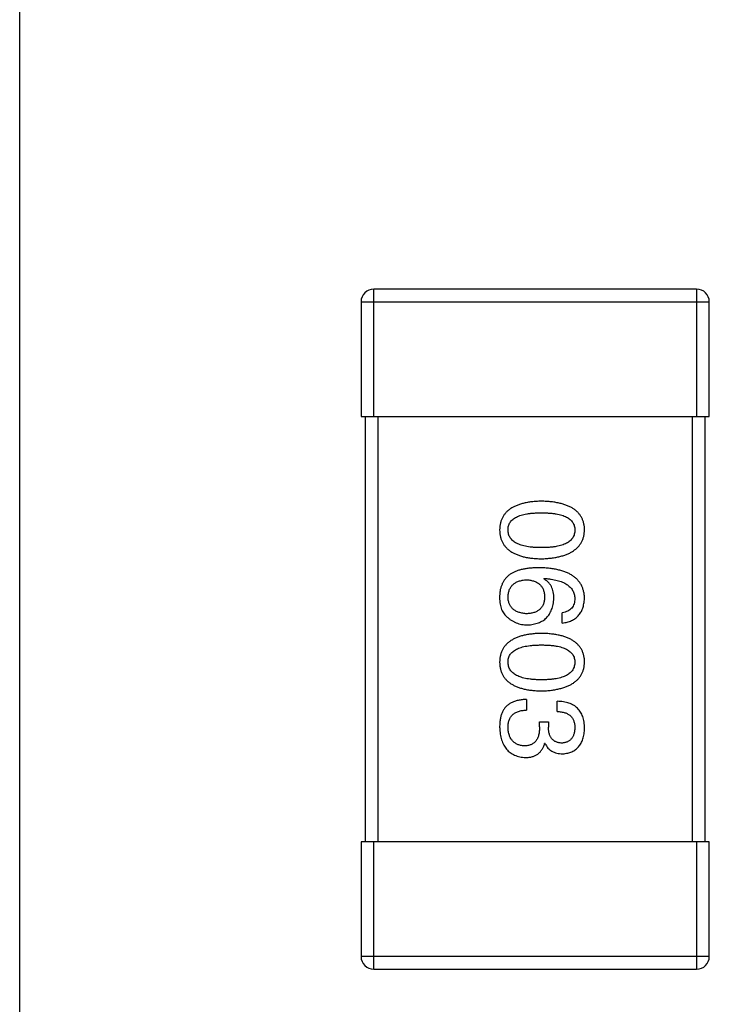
# Model space of a CAD drawing. Header units: millimetres. Extents: x 42 to 554, y 166 to 335.
# Tile 347 of 410: x 503.17 to 504.8, y 249.76 to 252.08. Entities that reach past the tile are written whole.
import ezdxf

# ---------------------------------------------------------------- set-up
doc = ezdxf.new("R2010")
doc.units = ezdxf.units.MM
doc.header["$LTSCALE"] = 30.734
doc.layers.get('0').update_dxf_attribs({"linetype": 'CONTINUOUS'})

msp = doc.modelspace()

# ---------------------------------------------------------------- linework, layer by layer
at = {"linetype": 'Continuous'}
for p, q in [((503.1728, 253.6389), (503.1728, 247.1389)), ((504.7667, 251.4413), (504.0067, 251.4413)), ((504.0067, 251.1413), (504.0067, 251.4413)), ((504.7667, 251.4413), (504.7667, 251.1413)), ((503.9767, 251.4113), (504.7967, 251.4113)), ((503.9767, 251.4113), (503.9767, 251.1413)), ((504.7967, 251.1413), (504.7967, 251.4113)), ((503.9767, 251.1413), (504.7967, 251.1413)), ((503.9867, 251.1413), (503.9867, 250.1413)), ((504.0167, 250.1413), (504.0167, 251.1413)), ((504.7567, 251.1413), (504.7567, 250.1413)), ((504.7867, 250.1413), (504.7867, 251.1413)), ((504.4068, 250.7596), (504.4079, 250.7607)), ((504.4505, 250.6558), (504.4505, 250.6798)), ((504.3664, 250.476), (504.3664, 250.4509)), ((504.4385, 250.4476), (504.4385, 250.4717)), ((504.397, 250.4236), (504.4177, 250.4236)), ((504.397, 250.4116), (504.397, 250.4236)), ((504.4177, 250.4236), (504.4177, 250.4105)), ((504.4101, 250.3722), (504.409, 250.3722)), ((504.7967, 250.1413), (503.9767, 250.1413)), ((503.9767, 250.1413), (503.9767, 249.8713)), ((504.0067, 249.8413), (504.0067, 250.1413)), ((504.7667, 250.1413), (504.7667, 249.8413)), ((504.7967, 249.8713), (504.7967, 250.1413)), ((504.7967, 249.8713), (503.9767, 249.8713)), ((504.0067, 249.8413), (504.7667, 249.8413))]:
    msp.add_line(p, q, dxfattribs=at)
for centre, start, end in [((504.0067, 251.4113), 90, 180), ((504.7667, 251.4113), 0, 90), ((504.0067, 249.8713), 180, 270), ((504.7667, 249.8713), 270, 0)]:
    msp.add_arc(centre, 0.03, start, end, dxfattribs=at)
for points, knots in [([(504.4013, 250.9423), (504.3974, 250.9422), (504.3898, 250.9419), (504.3787, 250.9409), (504.3684, 250.9395), (504.3589, 250.9374), (504.3501, 250.9349), (504.342, 250.9319), (504.3347, 250.9285), (504.3281, 250.9245), (504.3223, 250.92), (504.3172, 250.915), (504.3129, 250.9095), (504.3094, 250.9034), (504.3066, 250.8969), (504.3046, 250.8899), (504.3033, 250.8824), (504.3031, 250.8772), (504.303, 250.8746)], [0, 0, 0, 0, 0.087693, 0.170223, 0.247496, 0.319826, 0.387768, 0.451403, 0.511459, 0.568358, 0.622671, 0.675251, 0.726739, 0.778422, 0.830759, 0.884394, 0.940865, 1, 1, 1, 1]), ([(504.503, 250.8746), (504.5029, 250.8772), (504.5026, 250.8824), (504.5013, 250.8899), (504.4992, 250.8969), (504.4964, 250.9035), (504.4927, 250.9095), (504.4882, 250.915), (504.483, 250.92), (504.477, 250.9245), (504.4702, 250.9285), (504.4626, 250.9319), (504.4543, 250.935), (504.4452, 250.9374), (504.4353, 250.9395), (504.4247, 250.9409), (504.4133, 250.9419), (504.4054, 250.9422), (504.4013, 250.9423)], [0, 0, 0, 0, 0.057911, 0.113262, 0.165956, 0.217443, 0.268511, 0.319665, 0.372, 0.426129, 0.483365, 0.543779, 0.607756, 0.676562, 0.749704, 0.827713, 0.911177, 1, 1, 1, 1]), ([(504.3227, 250.8746), (504.3227, 250.8762), (504.3228, 250.8794), (504.3238, 250.884), (504.3253, 250.8884), (504.3275, 250.8923), (504.3303, 250.896), (504.3337, 250.8994), (504.3377, 250.9024), (504.3424, 250.905), (504.3477, 250.9074), (504.3535, 250.9095), (504.36, 250.9111), (504.3671, 250.9126), (504.3748, 250.9137), (504.3831, 250.9144), (504.392, 250.9149), (504.3982, 250.915), (504.4013, 250.915)], [0, 0, 0, 0, 0.049766, 0.097012, 0.143225, 0.188786, 0.235079, 0.282962, 0.333687, 0.387747, 0.445963, 0.508657, 0.576545, 0.649868, 0.72822, 0.812712, 0.903543, 1, 1, 1, 1]), ([(504.4013, 250.915), (504.4045, 250.915), (504.4107, 250.9149), (504.4196, 250.9144), (504.4279, 250.9137), (504.4356, 250.9126), (504.4427, 250.9111), (504.4492, 250.9095), (504.455, 250.9074), (504.4603, 250.905), (504.4649, 250.9024), (504.469, 250.8994), (504.4724, 250.896), (504.4752, 250.8924), (504.4774, 250.8884), (504.4789, 250.8841), (504.4798, 250.8794), (504.48, 250.8762), (504.48, 250.8746)], [0, 0, 0, 0, 0.096452, 0.187278, 0.271765, 0.350519, 0.423437, 0.491321, 0.554011, 0.612224, 0.666281, 0.717003, 0.764884, 0.811423, 0.856783, 0.902993, 0.950236, 1, 1, 1, 1]), ([(504.303, 250.8746), (504.3031, 250.8719), (504.3033, 250.8668), (504.3046, 250.8592), (504.3066, 250.8522), (504.3094, 250.8457), (504.3129, 250.8397), (504.3172, 250.8342), (504.3223, 250.8292), (504.3281, 250.8247), (504.3347, 250.8207), (504.342, 250.8172), (504.3501, 250.8142), (504.3589, 250.8117), (504.3684, 250.8097), (504.3787, 250.8082), (504.3898, 250.8072), (504.3974, 250.807), (504.4013, 250.8068)], [0, 0, 0, 0, 0.059134, 0.115603, 0.169236, 0.221572, 0.273254, 0.32474, 0.377319, 0.431815, 0.488555, 0.548609, 0.612242, 0.680182, 0.75251, 0.829782, 0.91231, 1, 1, 1, 1]), ([(504.4013, 250.8331), (504.3982, 250.8331), (504.3921, 250.8331), (504.3833, 250.8336), (504.3751, 250.8344), (504.3675, 250.8355), (504.3605, 250.837), (504.354, 250.8388), (504.3482, 250.8408), (504.3429, 250.8433), (504.3383, 250.8461), (504.3342, 250.8492), (504.3307, 250.8526), (504.3279, 250.8563), (504.3257, 250.8604), (504.324, 250.8649), (504.323, 250.8696), (504.3228, 250.8729), (504.3227, 250.8746)], [0, 0, 0, 0, 0.094834, 0.184067, 0.267029, 0.344713, 0.417334, 0.484367, 0.546941, 0.604717, 0.65953, 0.710539, 0.759381, 0.806382, 0.853027, 0.900623, 0.949121, 1, 1, 1, 1]), ([(504.4013, 250.8068), (504.4054, 250.807), (504.4132, 250.8073), (504.4245, 250.8085), (504.435, 250.8101), (504.4448, 250.8121), (504.4539, 250.8147), (504.4621, 250.8177), (504.4697, 250.8212), (504.4765, 250.8252), (504.4825, 250.8297), (504.4878, 250.8347), (504.4922, 250.8402), (504.496, 250.8461), (504.4989, 250.8526), (504.5011, 250.8595), (504.5025, 250.8669), (504.5028, 250.872), (504.503, 250.8746)], [0, 0, 0, 0, 0.088475, 0.171606, 0.249595, 0.322626, 0.391327, 0.455765, 0.516374, 0.573675, 0.628522, 0.681161, 0.732559, 0.783563, 0.83504, 0.887639, 0.942585, 1, 1, 1, 1]), ([(504.48, 250.8746), (504.48, 250.8729), (504.4798, 250.8696), (504.4789, 250.8649), (504.4774, 250.8604), (504.4752, 250.8563), (504.4724, 250.8526), (504.469, 250.8491), (504.4649, 250.8461), (504.4603, 250.8433), (504.455, 250.8409), (504.4492, 250.8387), (504.4427, 250.837), (504.4356, 250.8355), (504.4279, 250.8344), (504.4196, 250.8336), (504.4107, 250.8331), (504.4045, 250.8331), (504.4013, 250.8331)], [0, 0, 0, 0, 0.050604, 0.098688, 0.145699, 0.191791, 0.238625, 0.286717, 0.337546, 0.391814, 0.449755, 0.512106, 0.579685, 0.652048, 0.730262, 0.814146, 0.904281, 1, 1, 1, 1]), ([(504.397, 250.7858), (504.3934, 250.7858), (504.3865, 250.7857), (504.3765, 250.785), (504.3671, 250.784), (504.3583, 250.7824), (504.3501, 250.7804), (504.3425, 250.778), (504.3356, 250.7751), (504.3313, 250.7727), (504.3292, 250.7716)], [0, 0, 0, 0, 0.151498, 0.29521, 0.430242, 0.557137, 0.677306, 0.790845, 0.898111, 1, 1, 1, 1]), ([(504.503, 250.7137), (504.5028, 250.7165), (504.5025, 250.722), (504.501, 250.73), (504.4987, 250.7375), (504.4957, 250.7445), (504.4918, 250.7509), (504.4871, 250.7568), (504.4817, 250.7621), (504.4753, 250.7668), (504.4683, 250.7711), (504.4604, 250.7748), (504.4518, 250.778), (504.4424, 250.7806), (504.4321, 250.7828), (504.4211, 250.7843), (504.4093, 250.7854), (504.4012, 250.7857), (504.397, 250.7858)], [0, 0, 0, 0, 0.058957, 0.115262, 0.16907, 0.221312, 0.273147, 0.324961, 0.377649, 0.432026, 0.488925, 0.549039, 0.612912, 0.680653, 0.753056, 0.830314, 0.912483, 1, 1, 1, 1]), ([(504.3292, 250.7716), (504.3272, 250.7701), (504.3232, 250.7672), (504.3181, 250.762), (504.3136, 250.7563), (504.31, 250.7501), (504.307, 250.7433), (504.3049, 250.7361), (504.3034, 250.7283), (504.3031, 250.723), (504.303, 250.7202)], [0, 0, 0, 0, 0.125033, 0.246266, 0.36603, 0.485265, 0.606781, 0.732144, 0.862551, 1, 1, 1, 1]), ([(504.3227, 250.7159), (504.3227, 250.7175), (504.3228, 250.7206), (504.3235, 250.7251), (504.3244, 250.7293), (504.3257, 250.7332), (504.3273, 250.7368), (504.3293, 250.7402), (504.3315, 250.7433), (504.3341, 250.7459), (504.337, 250.7485), (504.3403, 250.7506), (504.3438, 250.7525), (504.3477, 250.7541), (504.3519, 250.7553), (504.3564, 250.7563), (504.3613, 250.7571), (504.3646, 250.7573), (504.3664, 250.7574)], [0, 0, 0, 0, 0.070403, 0.137196, 0.200053, 0.260887, 0.31876, 0.37535, 0.430743, 0.485927, 0.541678, 0.598832, 0.657726, 0.719441, 0.783504, 0.851852, 0.923533, 1, 1, 1, 1]), ([(504.3664, 250.7574), (504.368, 250.7573), (504.3713, 250.7571), (504.3761, 250.7564), (504.3805, 250.7554), (504.3846, 250.7541), (504.3884, 250.7526), (504.3918, 250.7507), (504.395, 250.7487), (504.3978, 250.7462), (504.4004, 250.7436), (504.4025, 250.7406), (504.4045, 250.7374), (504.406, 250.7338), (504.4073, 250.73), (504.4082, 250.7259), (504.4088, 250.7215), (504.4089, 250.7185), (504.409, 250.717)], [0, 0, 0, 0, 0.076072, 0.148369, 0.216753, 0.281358, 0.342792, 0.401604, 0.458929, 0.514444, 0.569818, 0.625343, 0.681554, 0.739608, 0.800134, 0.863477, 0.929547, 1, 1, 1, 1]), ([(504.4309, 250.7137), (504.4308, 250.7163), (504.4307, 250.7214), (504.4295, 250.7287), (504.4276, 250.7354), (504.425, 250.7416), (504.4216, 250.7471), (504.4174, 250.752), (504.4125, 250.7562), (504.4087, 250.7584), (504.4068, 250.7596)], [0, 0, 0, 0, 0.144617, 0.279572, 0.40596, 0.526097, 0.64389, 0.760003, 0.877724, 1, 1, 1, 1]), ([(504.4079, 250.7607), (504.4107, 250.7605), (504.4162, 250.7601), (504.4242, 250.7591), (504.4316, 250.7578), (504.4385, 250.7562), (504.4449, 250.7543), (504.4508, 250.7521), (504.4561, 250.7497), (504.4609, 250.7469), (504.4651, 250.7437), (504.4689, 250.7404), (504.4721, 250.7367), (504.4747, 250.7326), (504.477, 250.7283), (504.4785, 250.7237), (504.4797, 250.7188), (504.4799, 250.7154), (504.48, 250.7137)], [0, 0, 0, 0, 0.089218, 0.173709, 0.252753, 0.326963, 0.397099, 0.462534, 0.524018, 0.582178, 0.637235, 0.689955, 0.741228, 0.791618, 0.841661, 0.892925, 0.945259, 1, 1, 1, 1]), ([(504.303, 250.7202), (504.3029, 250.7174), (504.3028, 250.712), (504.3035, 250.7042), (504.3046, 250.6971), (504.3064, 250.6905), (504.3087, 250.6847), (504.3117, 250.6795), (504.3151, 250.6748), (504.318, 250.6723), (504.3194, 250.6711)], [0, 0, 0, 0, 0.156782, 0.301945, 0.436395, 0.561474, 0.678489, 0.78853, 0.894967, 1, 1, 1, 1]), ([(504.3675, 250.6776), (504.3657, 250.6777), (504.3624, 250.6779), (504.3575, 250.6787), (504.353, 250.6796), (504.3487, 250.6807), (504.3448, 250.6822), (504.3412, 250.6839), (504.3379, 250.6859), (504.3349, 250.6882), (504.3323, 250.6907), (504.3299, 250.6935), (504.3279, 250.6966), (504.3262, 250.7), (504.3248, 250.7036), (504.3238, 250.7074), (504.323, 250.7116), (504.3228, 250.7144), (504.3227, 250.7159)], [0, 0, 0, 0, 0.078863, 0.153308, 0.223539, 0.289857, 0.35341, 0.413572, 0.471721, 0.528235, 0.584279, 0.638781, 0.69466, 0.751251, 0.809198, 0.869697, 0.933318, 1, 1, 1, 1]), ([(504.409, 250.717), (504.4089, 250.7155), (504.4088, 250.7125), (504.4082, 250.7083), (504.4073, 250.7043), (504.4061, 250.7006), (504.4045, 250.6972), (504.4027, 250.694), (504.4005, 250.6911), (504.3981, 250.6885), (504.3953, 250.6862), (504.3923, 250.6841), (504.3889, 250.6823), (504.3852, 250.6808), (504.3812, 250.6796), (504.3769, 250.6786), (504.3723, 250.678), (504.3691, 250.6777), (504.3675, 250.6776)], [0, 0, 0, 0, 0.069884, 0.136529, 0.199638, 0.259844, 0.317774, 0.374356, 0.430026, 0.485148, 0.5409, 0.597889, 0.657472, 0.718614, 0.783613, 0.85129, 0.923712, 1, 1, 1, 1]), ([(504.3686, 250.6514), (504.3709, 250.6515), (504.3755, 250.6517), (504.3821, 250.6527), (504.3883, 250.6542), (504.3941, 250.656), (504.3995, 250.6583), (504.4045, 250.6611), (504.4091, 250.6643), (504.4132, 250.668), (504.4168, 250.6722), (504.4202, 250.6767), (504.423, 250.6818), (504.4254, 250.6873), (504.4275, 250.6932), (504.429, 250.6997), (504.4302, 250.7065), (504.4306, 250.7112), (504.4309, 250.7137)], [0, 0, 0, 0, 0.071527, 0.139094, 0.20346, 0.264939, 0.323904, 0.381383, 0.437591, 0.493343, 0.549401, 0.606085, 0.664838, 0.725424, 0.788712, 0.855452, 0.925772, 1, 1, 1, 1]), ([(504.48, 250.7137), (504.48, 250.7114), (504.4798, 250.7071), (504.4784, 250.701), (504.4761, 250.6956), (504.4728, 250.6908), (504.4685, 250.6869), (504.4634, 250.6837), (504.4573, 250.6813), (504.4528, 250.6803), (504.4505, 250.6798)], [0, 0, 0, 0, 0.136586, 0.261496, 0.378089, 0.490612, 0.605522, 0.725767, 0.8561, 1, 1, 1, 1]), ([(504.4505, 250.6558), (504.4525, 250.656), (504.4564, 250.6565), (504.462, 250.6578), (504.4673, 250.6593), (504.4722, 250.6613), (504.4768, 250.6637), (504.481, 250.6664), (504.4848, 250.6695), (504.4883, 250.6729), (504.4914, 250.6768), (504.4942, 250.6809), (504.4966, 250.6855), (504.4986, 250.6904), (504.5002, 250.6957), (504.5015, 250.7014), (504.5025, 250.7074), (504.5028, 250.7116), (504.503, 250.7137)], [0, 0, 0, 0, 0.06947, 0.136096, 0.199592, 0.260665, 0.319672, 0.377156, 0.433415, 0.489984, 0.546535, 0.604276, 0.663499, 0.725182, 0.788953, 0.855683, 0.926216, 1, 1, 1, 1]), ([(504.3194, 250.6711), (504.3211, 250.6695), (504.3245, 250.6664), (504.3301, 250.6624), (504.336, 250.659), (504.342, 250.6562), (504.3483, 250.654), (504.3548, 250.6525), (504.3616, 250.6516), (504.3662, 250.6515), (504.3686, 250.6514)], [0, 0, 0, 0, 0.129393, 0.255335, 0.378531, 0.500878, 0.622934, 0.746191, 0.87096, 1, 1, 1, 1]), ([(504.4013, 250.6315), (504.3974, 250.6313), (504.3898, 250.6311), (504.3787, 250.63), (504.3684, 250.6286), (504.3589, 250.6266), (504.3501, 250.6241), (504.342, 250.6211), (504.3347, 250.6176), (504.3281, 250.6136), (504.3223, 250.6091), (504.3172, 250.6041), (504.3129, 250.5986), (504.3094, 250.5926), (504.3066, 250.586), (504.3046, 250.579), (504.3033, 250.5715), (504.3031, 250.5664), (504.303, 250.5637)], [0, 0, 0, 0, 0.087693, 0.170223, 0.247496, 0.319826, 0.387768, 0.451403, 0.511459, 0.568358, 0.622671, 0.675251, 0.726739, 0.778422, 0.830759, 0.884394, 0.940865, 1, 1, 1, 1]), ([(504.503, 250.5637), (504.5029, 250.5664), (504.5026, 250.5715), (504.5013, 250.5791), (504.4992, 250.586), (504.4964, 250.5926), (504.4927, 250.5986), (504.4882, 250.6041), (504.483, 250.6091), (504.477, 250.6136), (504.4702, 250.6176), (504.4626, 250.6211), (504.4543, 250.6241), (504.4452, 250.6266), (504.4353, 250.6286), (504.4247, 250.63), (504.4133, 250.6311), (504.4054, 250.6313), (504.4013, 250.6315)], [0, 0, 0, 0, 0.057911, 0.113262, 0.165956, 0.217443, 0.268511, 0.319665, 0.372, 0.426129, 0.483365, 0.543779, 0.607756, 0.676562, 0.749704, 0.827713, 0.911177, 1, 1, 1, 1]), ([(504.3227, 250.5637), (504.3227, 250.5653), (504.3228, 250.5685), (504.3238, 250.5732), (504.3253, 250.5775), (504.3275, 250.5815), (504.3303, 250.5852), (504.3337, 250.5885), (504.3377, 250.5915), (504.3424, 250.5942), (504.3477, 250.5966), (504.3535, 250.5986), (504.36, 250.6003), (504.3671, 250.6018), (504.3748, 250.6028), (504.3831, 250.6036), (504.392, 250.6041), (504.3982, 250.6041), (504.4013, 250.6041)], [0, 0, 0, 0, 0.049766, 0.097012, 0.143225, 0.188786, 0.235079, 0.282962, 0.333687, 0.387747, 0.445963, 0.508657, 0.576545, 0.649868, 0.72822, 0.812712, 0.903543, 1, 1, 1, 1]), ([(504.4013, 250.6041), (504.4045, 250.6041), (504.4107, 250.6041), (504.4196, 250.6036), (504.4279, 250.6028), (504.4356, 250.6018), (504.4427, 250.6003), (504.4492, 250.5986), (504.455, 250.5966), (504.4603, 250.5942), (504.4649, 250.5915), (504.469, 250.5885), (504.4724, 250.5851), (504.4752, 250.5815), (504.4774, 250.5775), (504.4789, 250.5732), (504.4798, 250.5685), (504.48, 250.5653), (504.48, 250.5637)], [0, 0, 0, 0, 0.096452, 0.187278, 0.271765, 0.350519, 0.423437, 0.491321, 0.554011, 0.612224, 0.666281, 0.717003, 0.764884, 0.811423, 0.856783, 0.902993, 0.950236, 1, 1, 1, 1]), ([(504.303, 250.5637), (504.3031, 250.5611), (504.3033, 250.5559), (504.3046, 250.5484), (504.3066, 250.5414), (504.3094, 250.5348), (504.3129, 250.5288), (504.3172, 250.5233), (504.3223, 250.5183), (504.3281, 250.5138), (504.3347, 250.5098), (504.342, 250.5063), (504.3501, 250.5033), (504.3589, 250.5009), (504.3684, 250.4988), (504.3787, 250.4974), (504.3898, 250.4964), (504.3974, 250.4961), (504.4013, 250.496)], [0, 0, 0, 0, 0.059134, 0.115603, 0.169236, 0.221572, 0.273254, 0.32474, 0.377319, 0.431815, 0.488555, 0.548609, 0.612242, 0.680182, 0.75251, 0.829782, 0.91231, 1, 1, 1, 1]), ([(504.4013, 250.5222), (504.3982, 250.5222), (504.3921, 250.5223), (504.3833, 250.5228), (504.3751, 250.5236), (504.3675, 250.5247), (504.3605, 250.5261), (504.354, 250.5279), (504.3482, 250.53), (504.3429, 250.5324), (504.3383, 250.5352), (504.3342, 250.5383), (504.3307, 250.5417), (504.3279, 250.5455), (504.3257, 250.5496), (504.324, 250.554), (504.323, 250.5588), (504.3228, 250.562), (504.3227, 250.5637)], [0, 0, 0, 0, 0.094834, 0.184067, 0.267029, 0.344713, 0.417334, 0.484367, 0.546941, 0.604717, 0.65953, 0.710539, 0.759381, 0.806382, 0.853027, 0.900623, 0.949121, 1, 1, 1, 1]), ([(504.4013, 250.496), (504.4054, 250.4961), (504.4132, 250.4965), (504.4245, 250.4976), (504.435, 250.4992), (504.4448, 250.5013), (504.4539, 250.5038), (504.4621, 250.5068), (504.4697, 250.5103), (504.4765, 250.5144), (504.4825, 250.5189), (504.4878, 250.5238), (504.4922, 250.5293), (504.496, 250.5352), (504.4989, 250.5417), (504.5011, 250.5486), (504.5025, 250.556), (504.5028, 250.5611), (504.503, 250.5637)], [0, 0, 0, 0, 0.088475, 0.171606, 0.249595, 0.322626, 0.391327, 0.455765, 0.516374, 0.573675, 0.628522, 0.681161, 0.732559, 0.783563, 0.83504, 0.887639, 0.942585, 1, 1, 1, 1]), ([(504.48, 250.5637), (504.48, 250.562), (504.4798, 250.5588), (504.4789, 250.554), (504.4774, 250.5496), (504.4752, 250.5454), (504.4724, 250.5417), (504.469, 250.5383), (504.4649, 250.5352), (504.4603, 250.5324), (504.455, 250.53), (504.4492, 250.5279), (504.4427, 250.5261), (504.4356, 250.5247), (504.4279, 250.5236), (504.4196, 250.5228), (504.4107, 250.5223), (504.4045, 250.5222), (504.4013, 250.5222)], [0, 0, 0, 0, 0.050604, 0.098688, 0.145699, 0.191791, 0.238625, 0.286717, 0.337546, 0.391814, 0.449755, 0.512106, 0.579685, 0.652048, 0.730262, 0.814146, 0.904281, 1, 1, 1, 1]), ([(504.3664, 250.476), (504.3646, 250.476), (504.3611, 250.4758), (504.356, 250.4754), (504.3511, 250.4747), (504.3465, 250.4738), (504.3421, 250.4727), (504.3379, 250.4715), (504.334, 250.4699), (504.3303, 250.4682), (504.3269, 250.4662), (504.3236, 250.4641), (504.3207, 250.4617), (504.318, 250.4591), (504.3155, 250.4563), (504.3133, 250.4532), (504.3112, 250.45), (504.3101, 250.4477), (504.3095, 250.4465)], [0, 0, 0, 0, 0.078937, 0.154495, 0.226898, 0.296844, 0.363348, 0.427781, 0.48946, 0.549586, 0.607902, 0.664733, 0.720805, 0.776157, 0.831175, 0.886736, 0.943094, 1, 1, 1, 1]), ([(504.3227, 250.4094), (504.3227, 250.411), (504.3227, 250.4142), (504.3233, 250.4188), (504.3241, 250.4231), (504.3253, 250.4271), (504.3268, 250.4308), (504.3287, 250.4342), (504.331, 250.4373), (504.3335, 250.44), (504.3365, 250.4425), (504.3397, 250.4446), (504.3433, 250.4465), (504.3473, 250.448), (504.3516, 250.4492), (504.3562, 250.4501), (504.3612, 250.4507), (504.3646, 250.4508), (504.3664, 250.4509)], [0, 0, 0, 0, 0.071272, 0.13882, 0.201858, 0.262757, 0.320043, 0.376709, 0.431462, 0.486034, 0.541209, 0.597703, 0.65589, 0.717768, 0.782056, 0.850407, 0.92277, 1, 1, 1, 1]), ([(504.503, 250.4083), (504.5029, 250.4108), (504.5027, 250.4157), (504.5018, 250.4228), (504.5005, 250.4294), (504.4986, 250.4355), (504.4964, 250.4412), (504.4935, 250.4464), (504.4902, 250.4511), (504.4864, 250.4553), (504.4821, 250.4591), (504.4773, 250.4624), (504.472, 250.4651), (504.4662, 250.4674), (504.46, 250.4692), (504.4533, 250.4706), (504.446, 250.4714), (504.4411, 250.4716), (504.4385, 250.4717)], [0, 0, 0, 0, 0.073232, 0.142595, 0.207997, 0.270074, 0.329156, 0.386529, 0.441846, 0.496976, 0.551877, 0.607941, 0.665637, 0.725446, 0.788542, 0.855101, 0.925196, 1, 1, 1, 1]), ([(504.3095, 250.4465), (504.309, 250.4454), (504.3079, 250.4431), (504.3066, 250.4393), (504.3055, 250.4352), (504.3046, 250.4309), (504.3039, 250.4262), (504.3033, 250.4212), (504.3031, 250.4159), (504.303, 250.4123), (504.303, 250.4105)], [0, 0, 0, 0, 0.101955, 0.208983, 0.322698, 0.44339, 0.570851, 0.70629, 0.84885, 1, 1, 1, 1]), ([(504.4385, 250.4476), (504.4402, 250.4476), (504.4434, 250.4474), (504.4481, 250.4468), (504.4526, 250.4461), (504.4566, 250.4449), (504.4604, 250.4435), (504.4638, 250.4418), (504.4669, 250.4398), (504.4697, 250.4376), (504.4722, 250.435), (504.4743, 250.4322), (504.4761, 250.4291), (504.4775, 250.4257), (504.4787, 250.422), (504.4795, 250.418), (504.4799, 250.4138), (504.48, 250.4109), (504.48, 250.4094)], [0, 0, 0, 0, 0.078134, 0.15164, 0.221358, 0.286689, 0.348614, 0.407697, 0.464247, 0.520153, 0.574432, 0.629291, 0.684538, 0.742032, 0.801329, 0.863637, 0.930123, 1, 1, 1, 1]), ([(504.303, 250.4105), (504.3031, 250.4077), (504.3034, 250.4024), (504.3043, 250.3946), (504.3057, 250.3874), (504.3075, 250.3807), (504.3098, 250.3745), (504.3125, 250.3687), (504.3156, 250.3635), (504.3193, 250.3588), (504.3233, 250.3546), (504.3279, 250.3509), (504.3328, 250.3476), (504.3383, 250.345), (504.3441, 250.3428), (504.3504, 250.3411), (504.3571, 250.3399), (504.3618, 250.3396), (504.3642, 250.3394)], [0, 0, 0, 0, 0.078078, 0.151942, 0.221594, 0.28726, 0.350176, 0.409768, 0.467648, 0.523784, 0.578904, 0.634014, 0.689819, 0.746826, 0.805875, 0.867063, 0.931764, 1, 1, 1, 1]), ([(504.3609, 250.3667), (504.3594, 250.3669), (504.3566, 250.3671), (504.3525, 250.3678), (504.3486, 250.3688), (504.345, 250.3702), (504.3417, 250.3718), (504.3386, 250.3737), (504.3358, 250.376), (504.3332, 250.3784), (504.331, 250.3813), (504.329, 250.3844), (504.3272, 250.3879), (504.3258, 250.3916), (504.3246, 250.3956), (504.3237, 250.3999), (504.323, 250.4045), (504.3228, 250.4077), (504.3227, 250.4094)], [0, 0, 0, 0, 0.068514, 0.133941, 0.195994, 0.255362, 0.312994, 0.369441, 0.424687, 0.480522, 0.537148, 0.594801, 0.654411, 0.716817, 0.781981, 0.850498, 0.923306, 1, 1, 1, 1]), ([(504.397, 250.4116), (504.397, 250.4097), (504.3969, 250.4062), (504.3964, 250.4012), (504.3958, 250.3964), (504.3948, 250.392), (504.3935, 250.388), (504.392, 250.3843), (504.3901, 250.3809), (504.388, 250.3779), (504.3856, 250.3753), (504.3829, 250.373), (504.3799, 250.371), (504.3767, 250.3695), (504.3731, 250.3683), (504.3693, 250.3674), (504.3652, 250.3668), (504.3624, 250.3668), (504.3609, 250.3667)], [0, 0, 0, 0, 0.082495, 0.159728, 0.232496, 0.300725, 0.365163, 0.425859, 0.483728, 0.538892, 0.592921, 0.646195, 0.699968, 0.754746, 0.811387, 0.870806, 0.933482, 1, 1, 1, 1]), ([(504.4494, 250.3733), (504.4482, 250.3734), (504.4458, 250.3735), (504.4423, 250.3741), (504.439, 250.3749), (504.436, 250.376), (504.4332, 250.3773), (504.4306, 250.379), (504.4283, 250.3809), (504.4261, 250.3831), (504.4243, 250.3856), (504.4226, 250.3883), (504.4212, 250.3913), (504.4201, 250.3946), (504.4191, 250.3982), (504.4184, 250.4021), (504.4179, 250.4062), (504.4178, 250.409), (504.4177, 250.4105)], [0, 0, 0, 0, 0.067741, 0.131599, 0.192143, 0.249977, 0.306453, 0.361639, 0.416449, 0.471489, 0.527582, 0.584873, 0.644974, 0.70814, 0.77492, 0.845909, 0.920585, 1, 1, 1, 1]), ([(504.48, 250.4094), (504.48, 250.408), (504.4799, 250.4053), (504.4793, 250.4015), (504.4787, 250.3978), (504.4778, 250.3944), (504.4767, 250.3913), (504.4753, 250.3884), (504.4737, 250.3858), (504.4719, 250.3834), (504.4699, 250.3812), (504.4676, 250.3794), (504.4651, 250.3777), (504.4624, 250.3763), (504.4595, 250.3752), (504.4563, 250.3743), (504.4529, 250.3736), (504.4506, 250.3734), (504.4494, 250.3733)], [0, 0, 0, 0, 0.078051, 0.151197, 0.220412, 0.286742, 0.34933, 0.409464, 0.467368, 0.52298, 0.578639, 0.633998, 0.690142, 0.746855, 0.805868, 0.867776, 0.932345, 1, 1, 1, 1]), ([(504.4516, 250.3482), (504.4536, 250.3483), (504.4575, 250.3487), (504.4631, 250.3497), (504.4684, 250.3512), (504.4733, 250.353), (504.4778, 250.3554), (504.4819, 250.3581), (504.4857, 250.3612), (504.4891, 250.3648), (504.4922, 250.3688), (504.4948, 250.3732), (504.4972, 250.378), (504.499, 250.3833), (504.5006, 250.3889), (504.5018, 250.395), (504.5026, 250.4015), (504.5029, 250.406), (504.503, 250.4083)], [0, 0, 0, 0, 0.067521, 0.132139, 0.193339, 0.252064, 0.309083, 0.364848, 0.420021, 0.475612, 0.532002, 0.589602, 0.649896, 0.712634, 0.778603, 0.848416, 0.922155, 1, 1, 1, 1]), ([(504.3642, 250.3394), (504.3656, 250.3394), (504.3684, 250.3395), (504.3725, 250.3399), (504.3764, 250.3405), (504.3801, 250.3414), (504.3836, 250.3426), (504.3869, 250.344), (504.39, 250.3457), (504.3929, 250.3476), (504.3956, 250.3497), (504.3981, 250.3522), (504.4004, 250.3549), (504.4026, 250.3579), (504.4045, 250.3611), (504.4062, 250.3645), (504.4077, 250.3683), (504.4086, 250.3709), (504.409, 250.3722)], [0, 0, 0, 0, 0.071215, 0.138707, 0.20396, 0.266995, 0.327734, 0.387609, 0.445602, 0.503345, 0.561136, 0.618597, 0.677672, 0.738255, 0.799989, 0.863961, 0.930555, 1, 1, 1, 1]), ([(504.4101, 250.3722), (504.411, 250.3703), (504.4129, 250.3666), (504.4166, 250.3616), (504.421, 250.3574), (504.4259, 250.354), (504.4315, 250.3514), (504.4376, 250.3495), (504.4444, 250.3484), (504.4492, 250.3482), (504.4516, 250.3482)], [0, 0, 0, 0, 0.125227, 0.244792, 0.361427, 0.478215, 0.59667, 0.722058, 0.856314, 1, 1, 1, 1])]:
    msp.add_open_spline(points, degree=3, knots=knots, dxfattribs=at)

doc.saveas('drawing.dxf')
